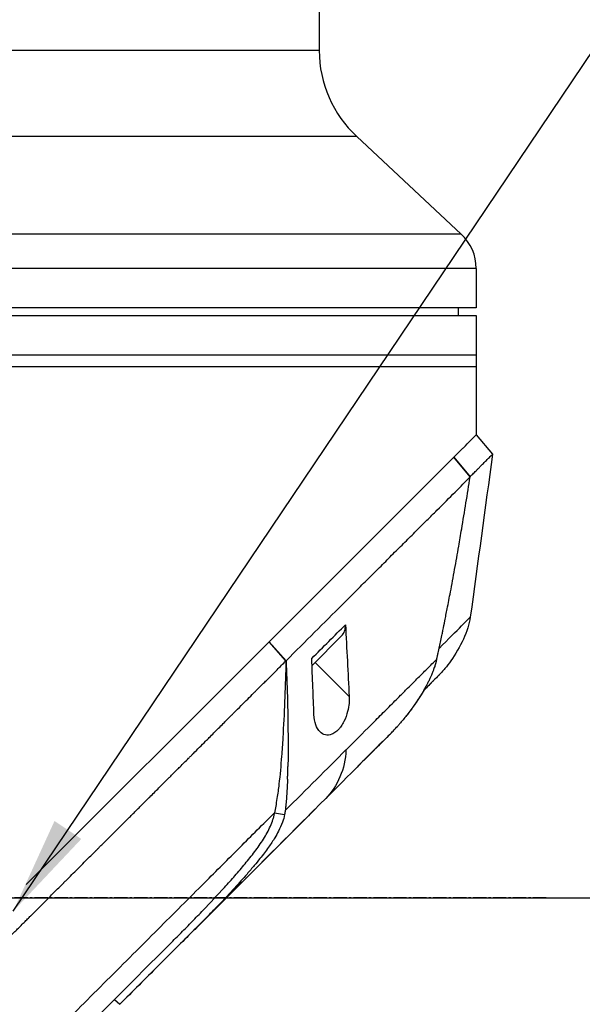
# Model space of a CAD drawing. Header units: millimetres. Extents: x 0 to 4378, y 0 to 2397.
# Tile 464 of 656: x 1613 to 1685, y 1222 to 1348. Entities that reach past the tile are written whole.
import ezdxf

# ---------------------------------------------------------------- set-up
doc = ezdxf.new("R2010")
doc.units = ezdxf.units.MM
doc.header["$LTSCALE"] = 0.2
doc.linetypes.add('CENTER2', pattern=[1.125, 0.75, -0.125, 0.125, -0.125])
doc.layers.add('02_Center Line', color=1, linetype='CENTER2')
doc.styles.add('Rainbow-4.0 Style', font='malgunsl.ttf')
doc.styles.add('Rainbow-5.0 Style', font='malgunsl.ttf')
doc.dimstyles.new('Rainbow-4.0 Style', dxfattribs={"dimtxt": 3.5, "dimasz": 2.5, "dimexe": 1, "dimexo": 1, "dimgap": 1, "dimtad": 1, "dimdsep": 46, "dimtxsty": 'Rainbow-4.0 Style', "dimcen": 0, "dimclrd": 251, "dimclre": 251, "dimclrt": 7, "dimazin": 3, "dimtp": 0.1, "dimtm": 0.1, "dimtfac": 0.61, "dimtmove": 0, "dimatfit": 3, "dimfxl": 1, "dimlwd": -1, "dimlwe": -1, "dimarcsym": 1})
doc.dimstyles.new('Rainbow-5.0 Style', dxfattribs={"dimtxt": 4.5, "dimasz": 2.5, "dimexe": 1, "dimexo": 1, "dimgap": 1, "dimtad": 1, "dimdsep": 46, "dimtxsty": 'Rainbow-5.0 Style', "dimcen": 0, "dimclrd": 251, "dimclre": 251, "dimclrt": 7, "dimazin": 3, "dimtp": 0.1, "dimtm": 0.1, "dimtfac": 0.61, "dimtmove": 0, "dimatfit": 3, "dimfxl": 1, "dimlwd": -1, "dimlwe": -1, "dimarcsym": 1})

# ---------------------------------------------------------------- blocks, each defined once
blk = doc.blocks.new('*D144')
at = {"color": 251, "linetype": 'ByBlock', "transparency": 16777216}
for p, q in [((1621.7, 1236.01), (1778.89, 1236.01)), ((1773.89, 681.61), (1773.89, 1223.51)), ((1676.76, 669.11), (1778.89, 669.11))]:
    blk.add_line(p, q, dxfattribs=at)
at = {"color": 251, "transparency": 16777216}
for points in [[(1771.81, 1223.51), (1775.98, 1223.51), (1773.89, 1236.01)], [(1771.81, 681.61), (1775.98, 681.61), (1773.89, 669.11)]]:
    blk.add_solid(points, dxfattribs=at)
at = {"layer": 'Defpoints', "color": 0, "transparency": 16777216}
for p in [(1616.7, 1236.01), (1773.89, 1236.01), (1671.76, 669.11)]:
    blk.add_point(p, dxfattribs=at)
at = {"color": 7, "transparency": 16777216, "insert": (1759.84, 952.56), "char_height": 17.5, "attachment_point": 5, "rotation": 90, "style": 'Rainbow-4.0 Style'}
blk.add_mtext('566.9', dxfattribs=at)
blk = doc.blocks.new('*D145')
at = {"color": 251, "linetype": 'ByBlock', "transparency": 16777216}
for p, q in [((1667.34, 1758.41), (1778.89, 1758.41)), ((1773.89, 1248.51), (1773.89, 1745.91)), ((1585.46, 1236.01), (1778.89, 1236.01))]:
    blk.add_line(p, q, dxfattribs=at)
at = {"color": 251, "transparency": 16777216}
for points in [[(1771.81, 1745.91), (1775.98, 1745.91), (1773.89, 1758.41)], [(1771.81, 1248.51), (1775.98, 1248.51), (1773.89, 1236.01)]]:
    blk.add_solid(points, dxfattribs=at)
at = {"layer": 'Defpoints', "color": 0, "transparency": 16777216}
for p in [(1662.34, 1758.41), (1773.89, 1758.41), (1580.46, 1236.01)]:
    blk.add_point(p, dxfattribs=at)
at = {"color": 7, "transparency": 16777216, "insert": (1759.84, 1497.21), "char_height": 17.5, "attachment_point": 5, "rotation": 90, "style": 'Rainbow-4.0 Style'}
blk.add_mtext('522.4', dxfattribs=at)
blk = doc.blocks.new('*D146')
at = {"color": 251, "linetype": 'ByBlock', "transparency": 16777216}
for p, q in [((1483.19, 1869.11), (1834.85, 1869.11)), ((1829.85, 681.61), (1829.85, 1856.61)), ((1617.14, 669.11), (1834.85, 669.11))]:
    blk.add_line(p, q, dxfattribs=at)
at = {"color": 251, "transparency": 16777216}
for points in [[(1827.77, 1856.61), (1831.94, 1856.61), (1829.85, 1869.11)], [(1827.77, 681.61), (1831.94, 681.61), (1829.85, 669.11)]]:
    blk.add_solid(points, dxfattribs=at)
at = {"layer": 'Defpoints', "color": 0, "transparency": 16777216}
for p in [(1478.19, 1869.11), (1829.85, 1869.11), (1612.14, 669.11)]:
    blk.add_point(p, dxfattribs=at)
at = {"color": 7, "transparency": 16777216, "insert": (1815.75, 1269.11), "char_height": 17.5, "attachment_point": 5, "rotation": 90, "style": 'Rainbow-4.0 Style'}
blk.add_mtext('1200', dxfattribs=at)
blk = doc.blocks.new('Blk$A17R2-5W24F')
for p, q in [((39, 1203.5), (39, 844.08)), ((39, 844.08), (-39, 844.08)), ((43.77, 833.11), (-43.77, 833.11)), ((43.77, 833.11), (57.09, 820.69)), ((57.09, 820.69), (-57.09, 820.69)), ((59, 816.3), (-59, 816.3)), ((59, 816.3), (59, 811.3)), ((59, 811.3), (-59, 811.3)), ((56.7, 811.3), (56.71, 810.3)), ((-59, 810.3), (59, 810.3)), ((59, 810.3), (59, 795.1)), ((-59, 805.3), (59, 805.3)), ((-59, 803.8), (59, 803.8)), ((59.01, 795.11), (61.08, 792.62)), ((32.62, 768.72), (56.13, 792.23)), ((56.14, 792.24), (56.13, 792.23)), ((58.22, 789.73), (56.13, 792.23)), ((56.14, 792.24), (58.21, 789.75)), ((58.2, 789.72), (58.2, 789.72)), ((58.22, 789.73), (58.21, 789.75)), ((58.21, 789.73), (58.21, 789.73)), ((58.24, 771.86), (58.24, 771.86)), ((38.08, 765.69), (41.84, 769.46)), ((1.68, 737.78), (32.6, 768.7)), ((32.62, 768.72), (32.6, 768.7)), ((34.75, 766.29), (32.6, 768.7)), ((32.62, 768.72), (34.77, 766.3)), ((34.75, 766.29), (34.77, 766.3)), ((38.04, 766.59), (38.04, 766.59)), ((38.47, 766.08), (42.81, 761.74)), ((54.16, 764.38), (54.16, 764.38)), ((47.74, 756.66), (44.61, 753.53)), ((45.22, 754.14), (45.22, 754.14)), ((38.26, 747.18), (13.59, 722.51)), ((33.3, 746.92), (34.59, 746.72)), ((29.81, 740.73), (29.81, 740.73)), ((28.28, 738.92), (28.28, 738.92)), ((26.77, 735.7), (27.24, 736.17)), ((23.17, 733.43), (23.17, 733.43)), ((12.92, 723.14), (13.58, 722.51))]:
    blk.add_line(p, q)
for centre, radius, start, end in [((54, 844.08), 15, 180, 227), ((53, 816.3), 6, 0, 47)]:
    blk.add_arc(centre, radius, start, end)
for centre, major_axis, ratio, start_param, end_param in [((39.71, 771.58), (2.13, -2.12), 0.723634, 6.280692, 6.957577), ((-41.72, 667.2), (97.82, 97.82), 0.000026, 0.415266, 0.449959), ((2.68, 715.21), (62.35, 62.35), 0.000017, 5.251206, 5.402962)]:
    blk.add_ellipse(centre, major_axis=major_axis, ratio=ratio, start_param=start_param, end_param=end_param)
for points, knots in [([(56.14, 792.24), (56.25, 792.35), (56.37, 792.47), (56.58, 792.68), (56.68, 792.78), (56.88, 792.98), (56.98, 793.08), (57.18, 793.28), (57.27, 793.37), (57.71, 793.81), (58.01, 794.11), (58.5, 794.6), (58.69, 794.79), (58.94, 795.04), (59.01, 795.11), (59.01, 795.11)], [-1, -1, -1, -1, -0.9375, -0.9375, -0.875, -0.875, -0.8125, -0.8125, -0.75, -0.75, -0.5, -0.5, -0.25, -0.25, 0, 0, 0, 0]), ([(58.21, 789.75), (58.29, 789.83), (58.37, 789.91), (58.52, 790.06), (58.61, 790.15), (58.8, 790.33), (58.94, 790.47), (59.1, 790.64), (59.15, 790.68), (59.28, 790.82), (59.39, 790.92), (59.58, 791.12), (59.7, 791.23), (59.95, 791.49), (60.08, 791.62), (60.34, 791.88), (60.47, 792), (60.66, 792.19), (60.73, 792.26), (60.89, 792.42), (60.96, 792.49), (61.06, 792.58), (61.09, 792.61), (61.08, 792.62)], [-1.7641, -1.7641, -1.7641, -1.7641, -1.717212, -1.717212, -1.664917, -1.664917, -1.509212, -1.509212, -1.471418, -1.471418, -1.368776, -1.368776, -1.210279, -1.210279, -0.998956, -0.998956, -0.750291, -0.750291, -0.563416, -0.563416, -0.281667, -0.281667, 0, 0, 0, 0]), ([(34.77, 766.3), (37.24, 768.76), (39.63, 771.15), (42.49, 774.01), (43.05, 774.58), (44.17, 775.69), (44.72, 776.24), (45.54, 777.05), (45.81, 777.32), (46.34, 777.85), (46.61, 778.11), (47.14, 778.64), (47.4, 778.9), (47.91, 779.42), (48.16, 779.68), (48.92, 780.44), (49.43, 780.93), (50.4, 781.9), (50.88, 782.38), (51.81, 783.31), (52.27, 783.76), (53.15, 784.64), (53.58, 785.07), (54.82, 786.31), (55.59, 787.09), (57.01, 788.5), (57.65, 789.16), (58.22, 789.73)], [0, 0, 0, 0, 0.25, 0.25, 0.3125, 0.3125, 0.375, 0.375, 0.40625, 0.40625, 0.4375, 0.4375, 0.46875, 0.46875, 0.5, 0.5, 0.5625, 0.5625, 0.625, 0.625, 0.6875, 0.6875, 0.75, 0.75, 0.875, 0.875, 0.9999999, 0.9999999, 0.9999999, 0.9999999]), ([(53.96, 766.49), (53.96, 766.52), (53.97, 766.55), (53.98, 766.61), (53.99, 766.65), (54.02, 766.75), (54.03, 766.82), (54.08, 767.02), (54.11, 767.16), (54.2, 767.56), (54.25, 767.83), (54.42, 768.6), (54.54, 769.15), (54.69, 769.86), (54.72, 770.02), (54.83, 770.59), (54.92, 771), (55.05, 771.64), (55.1, 771.87), (55.2, 772.38), (55.25, 772.65), (55.44, 773.63), (55.58, 774.35), (55.9, 776.02), (56.07, 776.98), (56.43, 778.92), (56.6, 779.9), (56.9, 781.62), (57.02, 782.35), (57.33, 784.2), (57.51, 785.31), (57.87, 787.52), (58.04, 788.63), (58.22, 789.73)], [-2.404467, -2.404467, -2.404467, -2.404467, -2.38808, -2.38808, -2.374992, -2.374992, -2.352767, -2.352767, -2.307428, -2.307428, -2.215977, -2.215977, -2.043234, -2.043234, -1.996265, -1.996265, -1.870126, -1.870126, -1.797499, -1.797499, -1.714594, -1.714594, -1.493987, -1.493987, -1.199681, -1.199681, -0.898168, -0.898168, -0.672429, -0.672429, -0.336384, -0.336384, -0.000002, -0.000002, -0.000002, -0.000002]), ([(42.34, 770.89), (42.42, 769.36), (42.5, 767.81), (42.66, 764.74), (42.74, 763.24), (42.81, 761.74)], [0.000001, 0.000001, 0.000001, 0.000001, 0.555059, 0.555059, 1.110141, 1.110141, 1.110141, 1.110141]), ([(-30.18, 701.34), (-29.79, 701.73), (-29.39, 702.14), (-28.97, 702.56), (-28.55, 702.98), (-28.13, 703.4), (-27.69, 703.84), (-27.55, 703.98), (-27.41, 704.12), (-27.27, 704.26), (-27.13, 704.4), (-26.99, 704.54), (-26.85, 704.68), (-26.71, 704.82), (-26.57, 704.96), (-26.43, 705.1), (-26.42, 705.12), (-26.4, 705.13), (-26.39, 705.14), (-26.27, 705.26), (-26.17, 705.37), (-26.06, 705.47), (-25.95, 705.58), (-25.84, 705.69), (-25.73, 705.8), (-25.64, 705.89), (-25.54, 705.99), (-25.45, 706.08), (-25.14, 706.39), (-24.81, 706.72), (-24.48, 707.05), (-24.14, 707.39), (-23.8, 707.73), (-23.44, 708.09), (-23.34, 708.19), (-23.23, 708.3), (-23.13, 708.4), (-23.02, 708.5), (-22.92, 708.61), (-22.82, 708.71), (-22.72, 708.81), (-22.61, 708.91), (-22.52, 709.01), (-22.5, 709.03), (-22.49, 709.04), (-22.48, 709.05), (-22.45, 709.08), (-22.43, 709.1), (-22.41, 709.12), (-22.37, 709.16), (-22.34, 709.19), (-22.31, 709.22), (-22.28, 709.24), (-22.26, 709.27), (-22.24, 709.29), (-22.17, 709.36), (-22.09, 709.43), (-22, 709.52), (-21.91, 709.62), (-21.81, 709.72), (-21.69, 709.83), (-21.58, 709.95), (-21.45, 710.07), (-21.32, 710.21), (-21.3, 710.23), (-21.28, 710.25), (-21.26, 710.27), (-21.11, 710.41), (-20.96, 710.57), (-20.79, 710.74), (-20.72, 710.8), (-20.66, 710.87), (-20.59, 710.93), (-20.54, 710.98), (-20.48, 711.04), (-20.43, 711.09), (-20.33, 711.19), (-20.23, 711.29), (-20.14, 711.39), (-20.04, 711.49), (-19.94, 711.58), (-19.85, 711.67), (-19.83, 711.69), (-19.8, 711.72), (-19.78, 711.74), (-19.58, 711.94), (-19.39, 712.13), (-19.21, 712.31), (-19.03, 712.49), (-18.87, 712.65), (-18.71, 712.81), (-18.6, 712.92), (-18.5, 713.02), (-18.4, 713.12), (-18.17, 713.34), (-17.94, 713.58), (-17.69, 713.83), (-17.44, 714.08), (-17.18, 714.34), (-16.9, 714.62), (-16.63, 714.89), (-16.33, 715.18), (-16.03, 715.49), (-15.74, 715.78), (-15.44, 716.08), (-15.13, 716.39), (-15.11, 716.41), (-15.09, 716.42), (-15.08, 716.44), (-14.98, 716.54), (-14.88, 716.64), (-14.78, 716.74), (-14.68, 716.84), (-14.57, 716.94), (-14.48, 717.04), (-14.44, 717.08), (-14.4, 717.12), (-14.36, 717.16), (-14.35, 717.17), (-14.34, 717.18), (-14.32, 717.19), (-14.08, 717.44), (-13.83, 717.69), (-13.59, 717.93), (-13.35, 718.17), (-13.1, 718.42), (-12.86, 718.66), (-12.62, 718.9), (-12.38, 719.14), (-12.14, 719.38), (-12.07, 719.45), (-12.01, 719.51), (-11.94, 719.58), (-11.62, 719.9), (-11.31, 720.21), (-10.99, 720.53), (-10.73, 720.79), (-10.47, 721.06), (-10.21, 721.32), (-9.84, 721.68), (-9.47, 722.05), (-9.11, 722.42), (-8.74, 722.79), (-8.37, 723.16), (-8, 723.52), (-7.63, 723.9), (-7.26, 724.27), (-6.9, 724.63), (-6.63, 724.9), (-6.36, 725.17), (-6.1, 725.43), (-6.09, 725.44), (-6.08, 725.45), (-6.07, 725.46), (-5.97, 725.56), (-5.88, 725.65), (-5.78, 725.75), (-5.69, 725.84), (-5.6, 725.93), (-5.5, 726.03), (-5.49, 726.04), (-5.47, 726.06), (-5.46, 726.07), (-5.24, 726.29), (-5.01, 726.52), (-4.77, 726.76), (-4.7, 726.83), (-4.63, 726.91), (-4.55, 726.98), (-4.48, 727.06), (-4.4, 727.13), (-4.32, 727.21), (-4.3, 727.24), (-4.27, 727.26), (-4.25, 727.29), (-4.17, 727.36), (-4.09, 727.45), (-4.01, 727.53), (-3.92, 727.61), (-3.84, 727.69), (-3.76, 727.78), (-3.74, 727.79), (-3.72, 727.81), (-3.71, 727.83), (-3.53, 728.01), (-3.36, 728.17), (-3.21, 728.33), (-3.05, 728.48), (-2.91, 728.63), (-2.78, 728.76), (-2.66, 728.88), (-2.54, 729), (-2.44, 729.1), (-2.34, 729.2), (-2.25, 729.29), (-2.17, 729.37), (-2.09, 729.44), (-2.03, 729.51), (-1.97, 729.56), (-1.96, 729.58), (-1.94, 729.6), (-1.92, 729.62), (-1.9, 729.63), (-1.88, 729.65), (-1.86, 729.68), (-1.5, 730.04), (-1.13, 730.41), (-0.75, 730.79), (-0.43, 731.11), (-0.11, 731.44), (0.23, 731.77), (0.3, 731.84), (0.38, 731.92), (0.46, 732), (0.53, 732.08), (0.61, 732.15), (0.69, 732.23), (0.71, 732.26), (0.74, 732.28), (0.76, 732.3), (0.95, 732.49), (1.12, 732.66), (1.28, 732.83), (1.45, 732.99), (1.6, 733.15), (1.74, 733.29), (1.89, 733.43), (2.02, 733.56), (2.14, 733.68), (2.18, 733.73), (2.23, 733.77), (2.28, 733.82), (2.3, 733.84), (2.32, 733.86), (2.34, 733.89), (2.69, 734.23), (3.03, 734.57), (3.37, 734.91), (3.7, 735.25), (4.04, 735.59), (4.38, 735.93), (4.72, 736.27), (5.07, 736.61), (5.41, 736.96), (5.76, 737.31), (6.11, 737.65), (6.46, 738), (6.47, 738.01), (6.47, 738.02), (6.48, 738.02), (6.58, 738.13), (6.69, 738.24), (6.8, 738.34), (6.91, 738.45), (7.02, 738.57), (7.13, 738.68), (7.37, 738.92), (7.61, 739.15), (7.84, 739.39), (8.08, 739.62), (8.31, 739.86), (8.54, 740.08), (8.77, 740.32), (9.01, 740.55), (9.23, 740.78), (9.46, 741.01), (9.69, 741.23), (9.91, 741.45), (10.13, 741.68), (10.36, 741.9), (10.57, 742.11), (10.59, 742.13), (10.61, 742.15), (10.62, 742.17), (10.69, 742.23), (10.75, 742.29), (10.82, 742.36), (10.84, 742.38), (10.86, 742.4), (10.88, 742.42), (10.97, 742.51), (11.07, 742.62), (11.19, 742.73), (11.31, 742.85), (11.44, 742.98), (11.58, 743.12), (11.71, 743.24), (11.84, 743.38), (11.99, 743.53), (12.01, 743.54), (12.02, 743.56), (12.03, 743.57), (12.2, 743.74), (12.38, 743.92), (12.57, 744.11), (12.62, 744.16), (12.66, 744.2), (12.7, 744.24), (12.85, 744.39), (12.99, 744.53), (13.13, 744.67), (13.22, 744.75), (13.3, 744.84), (13.38, 744.92), (13.59, 745.13), (13.79, 745.33), (13.98, 745.51), (14.16, 745.69), (14.33, 745.86), (14.49, 746.02), (14.54, 746.07), (14.59, 746.12), (14.64, 746.18), (14.7, 746.23), (14.76, 746.29), (14.82, 746.35), (14.97, 746.5), (15.13, 746.66), (15.29, 746.82), (15.44, 746.97), (15.6, 747.13), (15.76, 747.28), (15.88, 747.41), (16.01, 747.54), (16.13, 747.66), (16.54, 748.07), (16.94, 748.46), (17.32, 748.85), (17.35, 748.87), (17.37, 748.9), (17.4, 748.92), (17.8, 749.33), (18.19, 749.72), (18.57, 750.09), (18.68, 750.21), (18.79, 750.32), (18.9, 750.43), (19.21, 750.73), (19.52, 751.04), (19.84, 751.37), (19.88, 751.4), (19.91, 751.43), (19.95, 751.47), (20.27, 751.79), (20.6, 752.13), (20.94, 752.47), (20.98, 752.5), (21.01, 752.53), (21.05, 752.57), (21.12, 752.64), (21.19, 752.72), (21.27, 752.79), (21.62, 753.14), (21.98, 753.5), (22.35, 753.87), (22.37, 753.89), (22.39, 753.91), (22.41, 753.93), (22.51, 754.03), (22.61, 754.13), (22.71, 754.23), (22.8, 754.32), (22.88, 754.4), (22.96, 754.48), (23.22, 754.75), (23.48, 755.01), (23.74, 755.27), (24, 755.53), (24.26, 755.78), (24.51, 756.04), (24.67, 756.2), (24.83, 756.36), (24.99, 756.51), (25.19, 756.71), (25.38, 756.91), (25.58, 757.11), (25.78, 757.31), (25.98, 757.51), (26.18, 757.71), (26.37, 757.9), (26.57, 758.1), (26.77, 758.3), (26.84, 758.37), (26.91, 758.44), (26.98, 758.51), (27, 758.53), (27.01, 758.54), (27.02, 758.55), (27.13, 758.66), (27.25, 758.78), (27.37, 758.9), (27.48, 759.01), (27.6, 759.13), (27.71, 759.24), (27.81, 759.34), (27.9, 759.44), (28, 759.53), (28.04, 759.58), (28.09, 759.62), (28.13, 759.67), (28.45, 759.98), (28.75, 760.29), (29.04, 760.58), (29.33, 760.87), (29.61, 761.15), (29.88, 761.41), (30.14, 761.67), (30.39, 761.93), (30.63, 762.17), (30.69, 762.22), (30.75, 762.28), (30.81, 762.34), (30.84, 762.38), (30.88, 762.41), (30.92, 762.45), (30.92, 762.46), (30.92, 762.46), (30.93, 762.46), (31.11, 762.65), (31.3, 762.84), (31.49, 763.03), (31.68, 763.21), (31.87, 763.4), (32.05, 763.59), (32.12, 763.66), (32.19, 763.73), (32.26, 763.8), (32.71, 764.25), (33.17, 764.7), (33.62, 765.16), (34, 765.54), (34.37, 765.91), (34.75, 766.29)], [-1, -1, -1, -1, -0.9789296, -0.9789296, -0.9789296, -0.9581244, -0.9581244, -0.9581244, -0.9515451, -0.9515451, -0.9515451, -0.9449348, -0.9449348, -0.9449348, -0.9382041, -0.9382041, -0.9382041, -0.9375, -0.9375, -0.9375, -0.9319977, -0.9319977, -0.9319977, -0.9263951, -0.9263951, -0.9263951, -0.921504, -0.921504, -0.921504, -0.9055419, -0.9055419, -0.9055419, -0.8896704, -0.8896704, -0.8896704, -0.8851265, -0.8851265, -0.8851265, -0.8805228, -0.8805228, -0.8805228, -0.875695, -0.875695, -0.875695, -0.875, -0.875, -0.875, -0.8738027, -0.8738027, -0.8738027, -0.871339, -0.871339, -0.871339, -0.8694745, -0.8694745, -0.8694745, -0.8642105, -0.8642105, -0.8642105, -0.8589421, -0.8589421, -0.8589421, -0.853667, -0.853667, -0.853667, -0.8528979, -0.8528979, -0.8528979, -0.8475582, -0.8475582, -0.8475582, -0.8455145, -0.8455145, -0.8455145, -0.84375, -0.84375, -0.84375, -0.8401552, -0.8401552, -0.8401552, -0.8363637, -0.8363637, -0.8363637, -0.8353788, -0.8353788, -0.8353788, -0.826964, -0.826964, -0.826964, -0.8184892, -0.8184892, -0.8184892, -0.8125358, -0.8125358, -0.8125358, -0.799416, -0.799416, -0.799416, -0.7862374, -0.7862374, -0.7862374, -0.7730127, -0.7730127, -0.7730127, -0.7604312, -0.7604312, -0.7604312, -0.7597326, -0.7597326, -0.7597326, -0.7557579, -0.7557579, -0.7557579, -0.7516937, -0.7516937, -0.7516937, -0.75, -0.75, -0.75, -0.7495095, -0.7495095, -0.7495095, -0.738744, -0.738744, -0.738744, -0.7278633, -0.7278633, -0.7278633, -0.7168641, -0.7168641, -0.7168641, -0.7138982, -0.7138982, -0.7138982, -0.699398, -0.699398, -0.699398, -0.6875, -0.6875, -0.6875, -0.6708213, -0.6708213, -0.6708213, -0.6540892, -0.6540892, -0.6540892, -0.6372304, -0.6372304, -0.6372304, -0.625, -0.625, -0.625, -0.6245336, -0.6245336, -0.6245336, -0.6200516, -0.6200516, -0.6200516, -0.6155535, -0.6155535, -0.6155535, -0.6148977, -0.6148977, -0.6148977, -0.6047574, -0.6047574, -0.6047574, -0.601782, -0.601782, -0.601782, -0.5990028, -0.5990028, -0.5990028, -0.5982143, -0.5982143, -0.5982143, -0.5957162, -0.5957162, -0.5957162, -0.5932599, -0.5932599, -0.5932599, -0.5927372, -0.5927372, -0.5927372, -0.5872406, -0.5872406, -0.5872406, -0.581718, -0.581718, -0.581718, -0.5763525, -0.5763525, -0.5763525, -0.5709392, -0.5709392, -0.5709392, -0.5654651, -0.5654651, -0.5654651, -0.5637081, -0.5637081, -0.5637081, -0.5625, -0.5625, -0.5625, -0.545469, -0.545469, -0.545469, -0.53125, -0.53125, -0.53125, -0.5282658, -0.5282658, -0.5282658, -0.5253909, -0.5253909, -0.5253909, -0.5245175, -0.5245175, -0.5245175, -0.5174983, -0.5174983, -0.5174983, -0.5103448, -0.5103448, -0.5103448, -0.5030587, -0.5030587, -0.5030587, -0.5001152, -0.5001152, -0.5001152, -0.4990096, -0.4990096, -0.4990096, -0.4837025, -0.4837025, -0.4837025, -0.4685308, -0.4685308, -0.4685308, -0.4531559, -0.4531559, -0.4531559, -0.4377811, -0.4377811, -0.4377811, -0.4375, -0.4375, -0.4375, -0.4329347, -0.4329347, -0.4329347, -0.4283694, -0.4283694, -0.4283694, -0.4184079, -0.4184079, -0.4184079, -0.408246, -0.408246, -0.408246, -0.3977585, -0.3977585, -0.3977585, -0.3870567, -0.3870567, -0.3870567, -0.3760297, -0.3760297, -0.3760297, -0.375, -0.375, -0.375, -0.370183, -0.370183, -0.370183, -0.3689622, -0.3689622, -0.3689622, -0.3630616, -0.3630616, -0.3630616, -0.3571539, -0.3571539, -0.3571539, -0.3517039, -0.3517039, -0.3517039, -0.3512462, -0.3512462, -0.3512462, -0.3451806, -0.3451806, -0.3451806, -0.34375, -0.34375, -0.34375, -0.3385373, -0.3385373, -0.3385373, -0.3351938, -0.3351938, -0.3351938, -0.3266595, -0.3266595, -0.3266595, -0.3181557, -0.3181557, -0.3181557, -0.3153279, -0.3153279, -0.3153279, -0.3125, -0.3125, -0.3125, -0.3057124, -0.3057124, -0.3057124, -0.2989718, -0.2989718, -0.2989718, -0.2935114, -0.2935114, -0.2935114, -0.2757097, -0.2757097, -0.2757097, -0.2745503, -0.2745503, -0.2745503, -0.2556523, -0.2556523, -0.2556523, -0.25, -0.25, -0.25, -0.2343962, -0.2343962, -0.2343962, -0.2327153, -0.2327153, -0.2327153, -0.2171142, -0.2171142, -0.2171142, -0.2155792, -0.2155792, -0.2155792, -0.2121786, -0.2121786, -0.2121786, -0.196408, -0.196408, -0.196408, -0.195491, -0.195491, -0.195491, -0.1911869, -0.1911869, -0.1911869, -0.1875, -0.1875, -0.1875, -0.1755694, -0.1755694, -0.1755694, -0.1636589, -0.1636589, -0.1636589, -0.15625, -0.15625, -0.15625, -0.1469514, -0.1469514, -0.1469514, -0.1377448, -0.1377448, -0.1377448, -0.1287205, -0.1287205, -0.1287205, -0.1255778, -0.1255778, -0.1255778, -0.125, -0.125, -0.125, -0.1200029, -0.1200029, -0.1200029, -0.1150898, -0.1150898, -0.1150898, -0.1110546, -0.1110546, -0.1110546, -0.1091039, -0.1091039, -0.1091039, -0.0953851, -0.0953851, -0.0953851, -0.0816866, -0.0816866, -0.0816866, -0.0680382, -0.0680382, -0.0680382, -0.064702, -0.064702, -0.064702, -0.0627335, -0.0627335, -0.0627335, -0.0625, -0.0625, -0.0625, -0.0529112, -0.0529112, -0.0529112, -0.0435346, -0.0435346, -0.0435346, -0.0400854, -0.0400854, -0.0400854, -0.01801, -0.01801, -0.01801, 0, 0, 0, 0]), ([(34.75, 766.29), (34.75, 766.09), (34.74, 765.89), (34.7, 764.16), (34.65, 762.62), (34.52, 759.56), (34.45, 758.01), (34.31, 755.67), (34.25, 754.89), (34.11, 752.94), (34, 751.75), (33.79, 749.96), (33.71, 749.36), (33.5, 748), (33.4, 747.5), (33.3, 746.92)], [-1.761937, -1.761937, -1.761937, -1.761937, -1.707736, -1.707736, -1.302327, -1.302327, -0.895804, -0.895804, -0.684392, -0.684392, -0.36059, -0.36059, -0.198801, -0.198801, 0, 0, 0, 0]), ([(34.77, 766.3), (34.83, 764.78), (34.89, 763.26), (34.98, 760.1), (35.01, 758.46), (35.03, 755.99), (35.04, 755.16), (35.03, 753.83), (35.02, 753.32), (35.01, 752.82)], [-1, -1, -1, -1, -0.7573218, -0.7573218, -0.4967513, -0.4967513, -0.3664661, -0.3664661, -0.2872955, -0.2872955, -0.2872955, -0.2872955]), ([(38.33, 759.43), (38.28, 760.59), (38.24, 761.74), (38.14, 764.13), (38.09, 765.36), (38.04, 766.59)], [0.000001, 0.000001, 0.000001, 0.000001, 0.4235636, 0.4235636, 0.8687454, 0.8687454, 0.8687454, 0.8687454]), ([(42.4, 754.92), (43.49, 756.02), (44.57, 757.1), (45.87, 758.4), (46.13, 758.66), (46.65, 759.18), (46.9, 759.43), (47.66, 760.19), (48.16, 760.69), (48.89, 761.42), (49.13, 761.66), (49.49, 762.02), (49.61, 762.14), (49.85, 762.38), (49.97, 762.5), (50.32, 762.85), (50.55, 763.08), (51, 763.53), (51.23, 763.76), (51.67, 764.2), (51.89, 764.42), (52.32, 764.85), (52.54, 765.07), (53.16, 765.69), (53.57, 766.1), (53.96, 766.49)], [-1, -1, -1, -1, -0.75, -0.75, -0.6875, -0.6875, -0.625, -0.625, -0.5, -0.5, -0.4375, -0.4375, -0.40625, -0.40625, -0.375, -0.375, -0.3125, -0.3125, -0.25, -0.25, -0.1875, -0.1875, -0.125, -0.125, 0, 0, 0, 0]), ([(53.96, 766.49), (53.95, 766.46), (53.94, 766.43), (53.94, 766.4), (53.93, 766.37), (53.92, 766.34), (53.91, 766.3), (53.91, 766.27), (53.9, 766.24), (53.89, 766.2), (53.88, 766.17), (53.87, 766.14), (53.86, 766.11), (53.85, 766.05), (53.83, 765.98), (53.81, 765.9), (53.79, 765.83), (53.76, 765.75), (53.74, 765.67), (53.72, 765.6), (53.69, 765.52), (53.66, 765.43), (53.63, 765.35), (53.6, 765.27), (53.57, 765.18), (53.56, 765.15), (53.55, 765.12), (53.54, 765.1), (53.51, 765), (53.47, 764.9), (53.43, 764.79), (53.4, 764.73), (53.38, 764.67), (53.35, 764.6), (53.31, 764.51), (53.26, 764.4), (53.22, 764.3), (53.19, 764.24), (53.16, 764.18), (53.14, 764.12), (53.08, 763.99), (53.01, 763.85), (52.94, 763.71), (52.88, 763.58), (52.81, 763.45), (52.74, 763.32), (52.72, 763.27), (52.69, 763.22), (52.66, 763.17), (52.56, 762.98), (52.45, 762.78), (52.34, 762.58), (52.24, 762.4), (52.13, 762.22), (52.02, 762.04), (52, 762.01), (51.98, 761.98), (51.97, 761.95), (51.84, 761.75), (51.71, 761.54), (51.58, 761.34), (51.43, 761.12), (51.28, 760.9), (51.13, 760.68), (50.98, 760.46), (50.82, 760.23), (50.65, 760.01), (50.62, 759.97), (50.59, 759.94), (50.57, 759.9), (50.49, 759.8), (50.42, 759.7), (50.35, 759.61), (50.2, 759.42), (50.05, 759.23), (49.9, 759.05), (49.75, 758.86), (49.6, 758.68), (49.45, 758.5), (49.38, 758.42), (49.31, 758.34), (49.24, 758.26), (49.16, 758.16), (49.08, 758.07), (48.99, 757.97)], [0.0000066, 0.0000066, 0.0000066, 0.0000066, 0.008374, 0.008374, 0.008374, 0.0162492, 0.0162492, 0.0162492, 0.0235172, 0.0235172, 0.0235172, 0.0298261, 0.0298261, 0.0298261, 0.0423466, 0.0423466, 0.0423466, 0.0543479, 0.0543479, 0.0543479, 0.0658623, 0.0658623, 0.0658623, 0.0766898, 0.0766898, 0.0766898, 0.0799038, 0.0799038, 0.0799038, 0.0915823, 0.0915823, 0.0915823, 0.0984364, 0.0984364, 0.0984364, 0.1088566, 0.1088566, 0.1088566, 0.1147313, 0.1147313, 0.1147313, 0.1271928, 0.1271928, 0.1271928, 0.1386374, 0.1386374, 0.1386374, 0.1428609, 0.1428609, 0.1428609, 0.1584541, 0.1584541, 0.1584541, 0.1719542, 0.1719542, 0.1719542, 0.1740467, 0.1740467, 0.1740467, 0.1888513, 0.1888513, 0.1888513, 0.2050456, 0.2050456, 0.2050456, 0.2216659, 0.2216659, 0.2216659, 0.2246228, 0.2246228, 0.2246228, 0.231945, 0.231945, 0.231945, 0.2463752, 0.2463752, 0.2463752, 0.2606734, 0.2606734, 0.2606734, 0.2668781, 0.2668781, 0.2668781, 0.2745832, 0.2745832, 0.2745832, 0.2745832]), ([(55.75, 766.28), (55.52, 765.94), (55.27, 765.62), (54.87, 765.15), (54.74, 764.99), (54.53, 764.76), (54.46, 764.69), (54.35, 764.57), (54.32, 764.54), (54.26, 764.48), (54.25, 764.46), (54.22, 764.44), (54.22, 764.43), (54.21, 764.42), (54.2, 764.42), (54.19, 764.41), (54.19, 764.41), (54.18, 764.4), (54.18, 764.4), (54.18, 764.39), (54.17, 764.39), (54.17, 764.39)], [0, 0, 0, 0, 0.1228923, 0.1228923, 0.1846053, 0.1846053, 0.2154825, 0.2154825, 0.2309866, 0.2309866, 0.2390268, 0.2390268, 0.2414453, 0.2414453, 0.2436049, 0.2436049, 0.2456247, 0.2456247, 0.2491643, 0.2491643, 0.2529399, 0.2529399, 0.2529399, 0.2529399]), ([(54.14, 764.36), (54.09, 764.3), (53.85, 764.06), (53.17, 763.38), (52.77, 762.99), (52.31, 762.52)], [0, 0, 0, 0, 0.5052375, 0.5052375, 0.9155186, 0.9155186, 0.9155186, 0.9155186]), ([(53.07, 763.29), (53.12, 763.33), (53.16, 763.37), (53.2, 763.42), (53.23, 763.44), (53.26, 763.47), (53.28, 763.5)], [-0.1457101, -0.1457101, -0.1457101, -0.1457101, -0.0607356, -0.0607356, -0.0607356, 0, 0, 0, 0]), ([(53.28, 763.5), (53.38, 763.6), (53.48, 763.69), (53.67, 763.89), (53.77, 763.99), (53.89, 764.11), (53.93, 764.15), (53.96, 764.18)], [-1, -1, -1, -1, -0.662973, -0.662973, -0.2288258, -0.2288258, 0, 0, 0, 0]), ([(52.31, 762.52), (52.2, 762.33), (52.08, 762.14), (51.86, 761.78), (51.75, 761.6), (51.44, 761.12), (51.24, 760.82), (50.71, 760.08), (50.38, 759.65), (50.02, 759.19), (50, 759.17), (49.98, 759.14)], [-0.5625867, -0.5625867, -0.5625867, -0.5625867, -0.4961584, -0.4961584, -0.434071, -0.434071, -0.3254902, -0.3254902, -0.1627948, -0.1627948, -0.1518324, -0.1518324, -0.1518324, -0.1518324]), ([(42.81, 761.74), (42.82, 761.46), (42.82, 761.17), (42.76, 760.54), (42.7, 760.19), (42.51, 759.41), (42.36, 758.97), (42.04, 758.34), (41.92, 758.14), (41.69, 757.81), (41.59, 757.68), (41.37, 757.44), (41.25, 757.33), (40.95, 757.1), (40.78, 757), (40.31, 756.82), (40.04, 756.8), (39.53, 756.91), (39.3, 757.05), (38.87, 757.47), (38.69, 757.78), (38.42, 758.52), (38.34, 758.95), (38.33, 759.43)], [-1.2335, -1.2335, -1.2335, -1.2335, -1.132064, -1.132064, -1.02217, -1.02217, -0.882, -0.882, -0.810034, -0.810034, -0.75577, -0.75577, -0.699246, -0.699246, -0.616751, -0.616751, -0.481893, -0.481893, -0.338959, -0.338959, -0.171786, -0.171786, -0.000001, -0.000001, -0.000001, -0.000001]), ([(47.96, 756.88), (48.11, 757.03), (48.26, 757.18), (48.6, 757.55), (48.8, 757.76), (48.99, 757.97)], [0.02321, 0.02321, 0.02321, 0.02321, 0.0865319, 0.0865319, 0.1730601, 0.1730601, 0.1730601, 0.1730601]), ([(34.96, 751.22), (34.97, 751.43), (34.98, 751.63), (34.98, 751.83), (34.99, 751.85), (34.99, 751.87), (34.99, 751.89), (34.99, 751.97), (34.99, 752.05), (34.99, 752.12), (35, 752.36), (35.01, 752.59), (35.01, 752.82)], [0.00589664, 0.00589664, 0.00589664, 0.00589664, 0.006613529, 0.006613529, 0.006613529, 0.006685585, 0.006685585, 0.006685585, 0.006959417, 0.006959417, 0.006959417, 0.00777951, 0.00777951, 0.00777951, 0.00777951]), ([(34.96, 751.22), (34.94, 750.71), (34.92, 750.19), (34.89, 749.67), (34.88, 749.63), (34.88, 749.59), (34.88, 749.54), (34.87, 749.46), (34.87, 749.38), (34.86, 749.3), (34.84, 749.01), (34.82, 748.73), (34.8, 748.44), (34.79, 748.3), (34.77, 748.16), (34.76, 748.01), (34.76, 747.97), (34.75, 747.93), (34.75, 747.89), (34.73, 747.72), (34.71, 747.54), (34.69, 747.37), (34.69, 747.32), (34.68, 747.28), (34.68, 747.24), (34.68, 747.22), (34.67, 747.21), (34.67, 747.2)], [-0.2047521, -0.2047521, -0.2047521, -0.2047521, -0.1250997, -0.1250997, -0.1250997, -0.118451, -0.118451, -0.118451, -0.1058955, -0.1058955, -0.1058955, -0.0623385, -0.0623385, -0.0623385, -0.0407529, -0.0407529, -0.0407529, -0.0346867, -0.0346867, -0.0346867, -0.0081816, -0.0081816, -0.0081816, -0.0016833, -0.0016833, -0.0016833, 0, 0, 0, 0]), ([(-10.83, 702.79), (-8.74, 704.88), (-6.62, 707), (-2.32, 711.3), (-0.15, 713.47), (4.23, 717.85), (6.43, 720.05), (9.74, 723.36), (10.84, 724.46), (13.06, 726.68), (14.18, 727.8), (16.34, 729.96), (17.38, 731), (20.42, 734.04), (22.43, 736.05), (25.91, 739.53), (27.41, 741.03), (30.38, 744), (31.85, 745.47), (33.3, 746.92)], [0, 0, 0, 0, 0.1448174, 0.1448174, 0.2896349, 0.2896349, 0.4344523, 0.4344523, 0.506861, 0.506861, 0.5792697, 0.5792697, 0.6516784, 0.6516784, 0.7896349, 0.7896349, 0.8948175, 0.8948175, 1, 1, 1, 1]), ([(20, 730.22), (20.47, 730.69), (20.94, 731.16), (21.65, 731.87), (21.88, 732.11), (22.35, 732.59), (22.58, 732.82), (23.28, 733.54), (23.74, 734.02), (25.13, 735.46), (26.04, 736.43), (27.38, 737.91), (27.83, 738.4), (28.7, 739.4), (29.13, 739.91), (29.97, 740.93), (30.39, 741.44), (30.98, 742.23), (31.17, 742.49), (31.54, 743.02), (31.72, 743.29), (32.23, 744.1), (32.53, 744.65), (32.9, 745.49), (33.01, 745.77), (33.15, 746.2), (33.19, 746.34), (33.26, 746.63), (33.29, 746.78), (33.3, 746.92)], [-0.9836552, -0.9836552, -0.9836552, -0.9836552, -0.8942433, -0.8942433, -0.8495311, -0.8495311, -0.8048189, -0.8048189, -0.7153946, -0.7153946, -0.5365459, -0.5365459, -0.4471216, -0.4471216, -0.3576972, -0.3576972, -0.2682729, -0.2682729, -0.2235607, -0.2235607, -0.1788486, -0.1788486, -0.0894242, -0.0894242, -0.0447121, -0.0447121, -0.022356, -0.022356, 0, 0, 0, 0]), ([(34.67, 747.2), (34.66, 747.13), (34.65, 747.03), (34.62, 746.88), (34.61, 746.8), (34.59, 746.72)], [-0.05435955, -0.05435955, -0.05435955, -0.05435955, -0.02785701, -0.02785701, -0.00000489, -0.00000489, -0.00000489, -0.00000489]), ([(34.59, 746.72), (34.52, 746.38), (34.43, 746.04), (34.17, 745.33), (34, 744.96), (33.66, 744.3), (33.51, 744.02), (33.1, 743.34), (32.83, 742.94), (32.2, 742.05), (31.84, 741.57), (31.21, 740.79), (30.97, 740.49), (30.43, 739.85), (30.12, 739.48), (29.29, 738.53), (28.77, 737.95), (27.82, 736.9), (27.4, 736.45), (26.66, 735.67), (26.34, 735.33), (25.51, 734.47), (25.01, 733.95), (24.26, 733.19), (24.01, 732.94), (23.45, 732.37), (23.16, 732.09), (22.98, 731.91)], [0.000007, 0.000007, 0.000007, 0.000007, 0.117798, 0.117798, 0.251175, 0.251175, 0.349084, 0.349084, 0.494735, 0.494735, 0.677607, 0.677607, 0.790378, 0.790378, 0.924251, 0.924251, 1.135894, 1.135894, 1.296658, 1.296658, 1.41983, 1.41983, 1.609168, 1.609168, 1.706438, 1.706438, 1.824074, 1.824074, 1.824074, 1.824074]), ([(22.98, 731.91), (21.94, 730.86), (20.41, 729.34), (16.86, 725.78), (15.22, 724.14), (13.58, 722.51)], [-1.50922, -1.50922, -1.50922, -1.50922, -0.694288, -0.694288, 0, 0, 0, 0])]:
    blk.add_open_spline(points, degree=3, knots=knots)
for points in [[(61.08, 792.62), (60.13, 785.7), (59.19, 778.78), (58.24, 771.86)], [(54.27, 767.88), (56.63, 770.25), (58.2, 771.82), (58.24, 771.86)], [(58.24, 771.86), (58, 770.08), (56.98, 768), (55.75, 766.28)], [(38.04, 766.59), (39.51, 768.06), (40.94, 769.5), (42.34, 770.89)], [(53.96, 764.18), (54.07, 764.28), (54.14, 764.36), (54.16, 764.38)], [(54.16, 764.38), (54.16, 764.38), (54.16, 764.37), (54.14, 764.36)], [(54.17, 764.39), (54.17, 764.38), (54.17, 764.38), (54.16, 764.38)], [(47.96, 756.88), (45.43, 754.36), (42.82, 751.73), (39.84, 748.76)], [(47.92, 756.84), (47.06, 755.98), (46.16, 755.08), (45.22, 754.14)], [(48.02, 756.94), (47.94, 756.86), (47.87, 756.79), (47.79, 756.71)], [(42.4, 754.92), (42.36, 752.6), (41.27, 750.19), (39.84, 748.76)], [(45.22, 754.14), (44.76, 753.69), (44.3, 753.22), (43.83, 752.75)], [(45.14, 754.06), (45.17, 754.09), (45.2, 754.12), (45.22, 754.14)], [(39.84, 748.76), (35.85, 744.77), (31.58, 740.5), (27.24, 736.17)], [(38.44, 747.36), (38.16, 747.08), (37.89, 746.81), (37.61, 746.53)], [(29.18, 738.1), (27.38, 736.3), (25.56, 734.48), (23.73, 732.65)], [(26.77, 735.7), (25.54, 734.47), (24.31, 733.23), (23.07, 731.99)], [(23.1, 732.02), (23.28, 732.2), (23.5, 732.42), (23.73, 732.65)], [(20, 730.22), (15.52, 725.73), (10.96, 721.18), (6.48, 716.7)]]:
    blk.add_open_spline(points, degree=3)
at = {"layer": '02_Center Line', "ltscale": 11.288275}
blk.add_line((67.91, 736.1), (-222.91, 736.1), dxfattribs=at)

msp = doc.modelspace()

# ---------------------------------------------------------------- block references
msp.add_blockref('Blk$A17R2-5W24F', (1612.144, 499.915))

# ---------------------------------------------------------------- dimensions: what is measured, and where the dimension line sits
for base, p1, p2, picture, middle in [((1829.854, 1869.115), (1612.144, 669.115), (1478.192, 1869.115), '*D146', (1815.753, 1269.115)), ((1773.892, 1758.415), (1580.456, 1236.015), (1662.341, 1758.415), '*D145', (1759.845, 1497.215)), ((1773.892, 1236.015), (1671.759, 669.115), (1616.699, 1236.015), '*D144', (1759.845, 952.565))]:
    dim = msp.add_linear_dim(base=base, p1=p1, p2=p2, angle=90, dimstyle='Rainbow-4.0 Style', override={"dimscale": 5})
    dim.commit()
    dim.dimension.update_dxf_attribs({"geometry": picture, "text_midpoint": middle})

# ---------------------------------------------------------------- leaders
msp.add_leader([(1612.144, 1234.275), (1918.262, 1689.122)], dimstyle='Rainbow-5.0 Style', override={"dimscale": 5, "dimgap": 1, "dimtad": 1})

doc.saveas('drawing.dxf')
